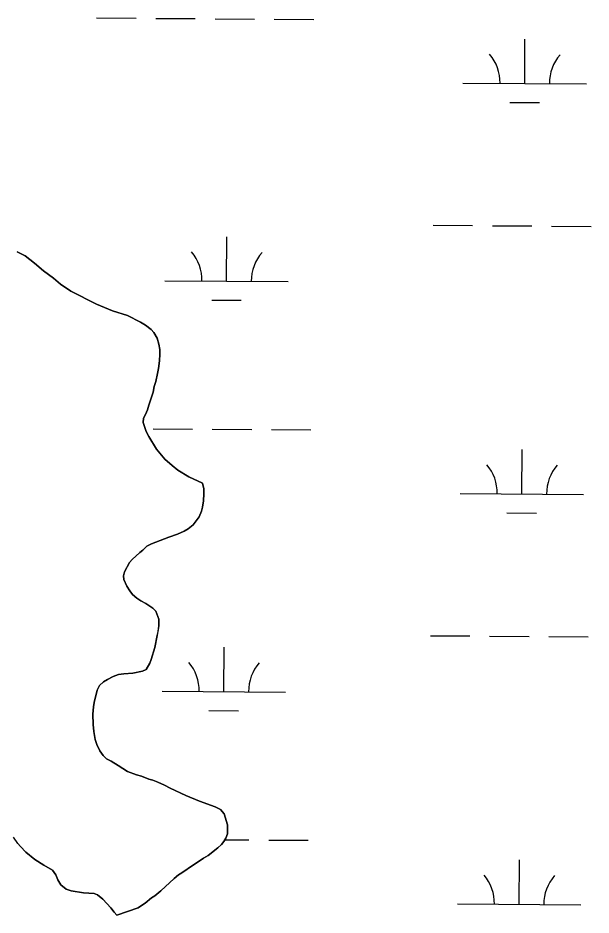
# Model space of a CAD drawing. Extents: x 3172231 to 3210228, y 940198 to 965780.
# Drawn here: x 3205894 to 3206358, y 948130 to 948857 of the extents above; entities that cross this region are included whole.
import ezdxf

# ---------------------------------------------------------------- set-up
doc = ezdxf.new("R2010")
doc.units = 0
for name, color, linetype in [('V-SITE-VEGE', 7, 'Continuous'), ('V-TOPO-SHOR', 7, 'Continuous'), ('V-WETL-SWMP', 7, 'Continuous')]:
    doc.layers.add(name, color=color, linetype=linetype)

msp = doc.modelspace()

# ---------------------------------------------------------------- linework, layer by layer
at = {"layer": 'V-SITE-VEGE'}
for p, q in [((3205893.408, 948667.498), (3205899.896, 948664.268)), ((3205899.896, 948664.268), (3205907.402, 948658.411)), ((3205907.402, 948658.411), (3205914.707, 948652.142)), ((3205914.707, 948652.142), (3205922.618, 948646.283)), ((3205922.618, 948646.283), (3205928.502, 948641.228)), ((3205928.502, 948641.228), (3205936.819, 948635.776)), ((3205936.819, 948635.776), (3205957.707, 948625.08)), ((3205957.707, 948625.08), (3205970.683, 948619.837)), ((3205970.683, 948619.837), (3205982.641, 948615.808)), ((3205982.641, 948615.808), (3205993.389, 948610.561)), ((3205993.389, 948610.561), (3205997.444, 948608.139)), ((3205997.444, 948608.139), (3206001.909, 948604.704)), ((3206001.909, 948604.704), (3206004.141, 948602.277)), ((3206004.141, 948602.277), (3206006.785, 948597.622)), ((3206006.785, 948597.622), (3206008.21, 948592.762)), ((3206008.21, 948592.762), (3206008.829, 948588.308)), ((3206009.038, 948584.66), (3206008.643, 948579.19)), ((3206008.829, 948588.308), (3206009.038, 948584.66)), ((3206008.643, 948579.19), (3206007.844, 948572.909)), ((3206007.041, 948568.856), (3206005.636, 948562.575)), ((3206007.844, 948572.909), (3206007.041, 948568.856)), ((3206005.636, 948562.575), (3206004.426, 948558.317)), ((3206003.424, 948553.856), (3206002.216, 948549.801)), ((3206004.426, 948558.317), (3206003.424, 948553.856)), ((3206002.216, 948549.801), (3206000, 948543.317)), ((3205998.994, 948539.467), (3205997.383, 948535.615)), ((3206000, 948543.317), (3205998.994, 948539.467)), ((3205995.564, 948532.776), (3205995.367, 948529.129)), ((3205997.383, 948535.615), (3205995.564, 948532.776)), ((3205995.367, 948529.129), (3205997.813, 948521.84)), ((3205997.813, 948521.84), (3206000.049, 948517.996)), ((3206000.049, 948517.996), (3206006.349, 948507.676)), ((3206006.349, 948507.676), (3206013.05, 948499.586)), ((3206013.05, 948499.586), (3206018.936, 948494.329)), ((3206018.936, 948494.329), (3206023.603, 948490.491)), ((3206023.603, 948490.491), (3206032.322, 948485.238)), ((3206032.322, 948485.238), (3206043.475, 948479.991)), ((3206043.475, 948479.991), (3206044.698, 948475.539)), ((3206044.698, 948475.539), (3206044.706, 948471.488)), ((3206044.706, 948471.488), (3206044.313, 948465.612)), ((3206043.512, 948460.545), (3206042.709, 948457.303)), ((3206044.313, 948465.612), (3206043.512, 948460.545)), ((3206040.892, 948452.843), (3206036.045, 948446.148)), ((3206042.709, 948457.303), (3206040.892, 948452.843)), ((3206036.045, 948446.148), (3206031.795, 948443.101)), ((3206023.296, 948438.83), (3206016.21, 948436.385)), ((3206028.557, 948441.272), (3206023.296, 948438.83)), ((3206031.795, 948443.101), (3206028.557, 948441.272)), ((3206002.243, 948430.888), (3205998.396, 948428.857)), ((3206009.327, 948433.536), (3206002.243, 948430.888)), ((3206016.21, 948436.385), (3206009.327, 948433.536)), ((3205992.734, 948423.982), (3205986.465, 948418.299)), ((3205995.163, 948425.811), (3205992.734, 948423.982)), ((3205998.396, 948428.857), (3205995.163, 948425.811)), ((3205984.443, 948415.661), (3205980.204, 948408.158)), ((3205986.465, 948418.299), (3205984.443, 948415.661)), ((3205980.204, 948408.158), (3205979.604, 948404.916)), ((3205979.604, 948404.916), (3205979.811, 948401.876)), ((3205979.811, 948401.876), (3205982.049, 948396.613)), ((3205982.049, 948396.613), (3205984.488, 948392.771)), ((3205984.488, 948392.771), (3205986.723, 948389.736)), ((3205986.723, 948389.736), (3205990.172, 948386.905)), ((3205990.172, 948386.905), (3205993.62, 948384.683)), ((3205993.62, 948384.683), (3205997.675, 948382.463)), ((3205997.675, 948382.463), (3206003.154, 948378.625)), ((3206003.154, 948378.625), (3206005.589, 948376.199)), ((3206005.589, 948376.199), (3206008.032, 948369.923)), ((3206008.245, 948364.453), (3206007.442, 948359.792)), ((3206008.032, 948369.923), (3206008.245, 948364.453)), ((3206007.442, 948359.792), (3206006.64, 948356.55)), ((3206006.64, 948356.55), (3206004.835, 948346.822)), ((3206004.835, 948346.822), (3206002.017, 948337.094)), ((3206002.017, 948337.094), (3206000.807, 948334.255)), ((3205997.78, 948328.984), (3205994.946, 948327.559)), ((3206000.807, 948334.255), (3205997.78, 948328.984)), ((3205966.595, 948321.021), (3205963.156, 948318.99)), ((3205971.049, 948323.26), (3205966.595, 948321.021)), ((3205975.504, 948324.888), (3205971.049, 948323.26)), ((3205979.755, 948325.504), (3205975.504, 948324.888)), ((3205987.046, 948326.127), (3205979.755, 948325.504)), ((3205994.946, 948327.559), (3205987.046, 948326.127)), ((3205959.921, 948315.944), (3205958.104, 948312.295)), ((3205963.156, 948318.99), (3205959.921, 948315.944)), ((3205958.104, 948312.295), (3205955.694, 948302.364)), ((3205955.694, 948302.364), (3205955.091, 948298.717)), ((3205955.091, 948298.717), (3205954.698, 948292.841)), ((3205954.698, 948292.841), (3205954.917, 948284.331)), ((3205954.917, 948284.331), (3205955.333, 948278.863)), ((3205955.333, 948278.863), (3205956.562, 948272.181)), ((3205956.562, 948272.181), (3205957.987, 948268.334)), ((3205957.987, 948268.334), (3205960.429, 948263.071)), ((3205960.429, 948263.071), (3205962.866, 948259.43)), ((3205962.866, 948259.43), (3205965.706, 948256.599)), ((3205965.706, 948256.599), (3205969.36, 948254.783)), ((3205969.36, 948254.783), (3205975.24, 948251.35)), ((3205975.24, 948251.35), (3205982.744, 948246.3)), ((3205982.744, 948246.3), (3205990.043, 948243.681)), ((3205990.043, 948243.681), (3205994.096, 948242.47)), ((3205994.096, 948242.47), (3205999.975, 948240.256)), ((3205999.975, 948240.256), (3206003.217, 948239.253)), ((3206003.217, 948239.253), (3206007.272, 948237.637)), ((3206007.272, 948237.637), (3206012.749, 948235.216)), ((3206012.749, 948235.216), (3206017.41, 948232.793)), ((3206017.41, 948232.793), (3206029.985, 948226.944)), ((3206029.985, 948226.944), (3206041.132, 948222.306)), ((3206041.132, 948222.306), (3206053.905, 948217.671)), ((3206053.905, 948217.671), (3206058.165, 948215.654)), ((3206058.165, 948215.654), (3206061.006, 948212.012)), ((3206061.006, 948212.012), (3206063.658, 948203.104)), ((3206063.658, 948203.104), (3206063.867, 948199.255)), ((3206063.867, 948199.255), (3206063.67, 948195.811)), ((3205893.924, 948187.991), (3205890.266, 948193.048)), ((3206062.462, 948192.366), (3206060.846, 948189.728)), ((3206063.67, 948195.811), (3206062.462, 948192.366)), ((3205895.953, 948185.562), (3205893.924, 948187.991)), ((3205900.418, 948180.911), (3205895.953, 948185.562)), ((3206055.994, 948184.45), (3206048.105, 948178.157)), ((3206058.825, 948187.293), (3206055.994, 948184.45)), ((3206060.846, 948189.728), (3206058.825, 948187.293)), ((3205907.52, 948175.05), (3205900.418, 948180.911)), ((3206044.261, 948176.123), (3206040.012, 948173.076)), ((3206048.105, 948178.157), (3206044.261, 948176.123)), ((3205915.026, 948170.405), (3205907.52, 948175.05)), ((3205921.922, 948166.367), (3205915.026, 948170.405)), ((3206036.168, 948170.839), (3206026.659, 948164.339)), ((3206040.012, 948173.076), (3206036.168, 948170.839)), ((3205924.765, 948162.725), (3205921.922, 948166.367)), ((3205926.19, 948158.674), (3205924.765, 948162.725)), ((3206024.027, 948162.715), (3206020.589, 948159.67)), ((3206026.659, 948164.339), (3206024.027, 948162.715)), ((3205928.627, 948154.629), (3205926.19, 948158.674)), ((3205933.092, 948150.992), (3205928.627, 948154.629)), ((3206020.589, 948159.67), (3206009.873, 948149.52)), ((3205937.147, 948149.579), (3205933.092, 948150.992)), ((3205947.076, 948147.98), (3205937.147, 948149.579)), ((3205955.585, 948147.39), (3205947.076, 948147.98)), ((3205958.424, 948146.38), (3205955.585, 948147.39)), ((3205962.683, 948142.946), (3205958.424, 948146.38)), ((3206009.873, 948149.52), (3206004.817, 948145.659)), ((3205969.182, 948135.868), (3205962.683, 948142.946)), ((3205997.131, 948139.568), (3205994.094, 948137.74)), ((3206002.185, 948144.035), (3205997.131, 948139.568)), ((3206004.817, 948145.659), (3206002.185, 948144.035)), ((3205972.024, 948132.226), (3205969.182, 948135.868)), ((3205974.054, 948130.002), (3205972.024, 948132.226)), ((3205991.464, 948135.911), (3205974.054, 948130.002)), ((3205994.094, 948137.74), (3205991.464, 948135.911))]:
    msp.add_line(p, q, dxfattribs=at)
at = {"layer": 'V-TOPO-SHOR'}
for points in [[(3205893.408, 948667.498), (3205899.896, 948664.268), (3205907.402, 948658.409), (3205914.707, 948652.142), (3205922.618, 948646.283), (3205928.504, 948641.228), (3205936.819, 948635.776), (3205957.707, 948625.08), (3205970.683, 948619.837), (3205982.641, 948615.808), (3205993.389, 948610.561), (3205997.444, 948608.139), (3206001.909, 948604.702), (3206004.141, 948602.277)], [(3206004.141, 948602.277), (3206006.785, 948597.622), (3206008.21, 948592.762), (3206008.829, 948588.308), (3206009.038, 948584.66), (3206008.643, 948579.19), (3206007.844, 948572.909), (3206007.041, 948568.856), (3206005.636, 948562.575), (3206004.428, 948558.317), (3206003.424, 948553.858), (3206002.216, 948549.803), (3206000, 948543.317), (3205998.994, 948539.467), (3205997.383, 948535.615), (3205995.564, 948532.774), (3205995.367, 948529.129), (3205997.813, 948521.84), (3206000.049, 948517.996), (3206006.349, 948507.676), (3206013.05, 948499.584), (3206018.936, 948494.329), (3206023.601, 948490.489), (3206032.322, 948485.238), (3206043.475, 948479.993), (3206044.698, 948475.539), (3206044.706, 948471.488), (3206044.313, 948465.612), (3206043.512, 948460.545), (3206042.709, 948457.303), (3206040.892, 948452.843), (3206036.045, 948446.148), (3206031.795, 948443.101), (3206028.557, 948441.272), (3206023.296, 948438.83), (3206016.21, 948436.385), (3206009.327, 948433.536), (3206002.243, 948430.888), (3205998.396, 948428.857), (3205995.163, 948425.811), (3205992.734, 948423.982), (3205986.465, 948418.299), (3205984.443, 948415.661), (3205980.204, 948408.158), (3205979.604, 948404.916), (3205979.811, 948401.876), (3205982.049, 948396.615), (3205984.488, 948392.771), (3205986.723, 948389.736), (3205990.172, 948386.905), (3205993.62, 948384.683), (3205997.675, 948382.463), (3206003.154, 948378.625), (3206005.589, 948376.199), (3206008.032, 948369.923), (3206008.245, 948364.453), (3206007.442, 948359.792), (3206006.64, 948356.55), (3206004.835, 948346.822), (3206002.017, 948337.094), (3206000.807, 948334.255), (3205997.78, 948328.984), (3205994.946, 948327.559), (3205987.046, 948326.127), (3205979.755, 948325.504), (3205975.504, 948324.888), (3205971.049, 948323.26), (3205966.595, 948321.021), (3205963.156, 948318.99), (3205959.921, 948315.944), (3205958.104, 948312.295), (3205955.694, 948302.364), (3205955.091, 948298.717), (3205954.698, 948292.841), (3205954.917, 948284.331), (3205955.333, 948278.863), (3205956.562, 948272.181), (3205957.987, 948268.334), (3205960.429, 948263.071), (3205962.866, 948259.43), (3205965.706, 948256.599), (3205969.358, 948254.783), (3205975.24, 948251.35), (3205982.744, 948246.3), (3205990.043, 948243.681), (3205994.096, 948242.472), (3205999.975, 948240.256), (3206003.217, 948239.251), (3206007.272, 948237.637), (3206012.747, 948235.216), (3206017.41, 948232.793), (3206029.983, 948226.944), (3206041.132, 948222.306), (3206053.905, 948217.671), (3206058.163, 948215.654), (3206061.006, 948212.012), (3206063.658, 948203.104), (3206063.867, 948199.255), (3206063.67, 948195.811), (3206062.462, 948192.366), (3206060.846, 948189.728)], [(3206060.846, 948189.728), (3206058.825, 948187.293), (3206055.994, 948184.45), (3206048.105, 948178.157), (3206044.261, 948176.123), (3206040.012, 948173.076), (3206036.168, 948170.839), (3206026.659, 948164.339), (3206024.027, 948162.715), (3206020.591, 948159.67), (3206009.873, 948149.52), (3206004.817, 948145.659), (3206002.185, 948144.033), (3205997.131, 948139.568), (3205994.094, 948137.74), (3205991.464, 948135.911), (3205974.054, 948130.002), (3205972.024, 948132.226), (3205969.182, 948135.868), (3205962.683, 948142.946), (3205958.424, 948146.38), (3205955.585, 948147.39), (3205947.076, 948147.98), (3205937.147, 948149.581), (3205933.092, 948150.992), (3205928.627, 948154.629), (3205926.19, 948158.676), (3205924.765, 948162.725), (3205921.922, 948166.367), (3205915.024, 948170.405), (3205907.52, 948175.05), (3205900.418, 948180.911), (3205895.953, 948185.562), (3205893.924, 948187.989), (3205890.266, 948193.048)]]:
    msp.add_lwpolyline(points, dxfattribs=at)
at = {"layer": 'V-WETL-SWMP'}
for p, q in [((3205957.677, 948857.108), (3205989.676, 948856.89)), ((3206005.675, 948856.781), (3206037.675, 948856.563)), ((3206053.674, 948856.455), (3206085.674, 948856.237)), ((3206101.673, 948856.128), (3206133.672, 948855.91)), ((3206304.639, 948804.003), (3206304.884, 948840.002)), ((3206254.64, 948804.343), (3206354.638, 948803.663)), ((3206292.534, 948788.654), (3206316.534, 948788.491)), ((3206230.447, 948689.073), (3206262.446, 948688.856)), ((3206278.446, 948688.747), (3206310.445, 948688.529)), ((3206326.445, 948688.42), (3206358.444, 948688.202)), ((3206063.071, 948643.782), (3206063.316, 948679.781)), ((3205899.896, 948664.269), (3205893.407, 948667.498)), ((3205907.402, 948658.408), (3205899.896, 948664.269)), ((3205914.707, 948652.142), (3205907.402, 948658.408)), ((3205922.619, 948646.283), (3205914.707, 948652.142)), ((3205928.504, 948641.229), (3205922.619, 948646.283)), ((3205936.82, 948635.776), (3205928.504, 948641.229)), ((3206013.072, 948644.122), (3206113.07, 948643.441)), ((3205957.706, 948625.079), (3205936.82, 948635.776)), ((3206050.966, 948628.433), (3206074.966, 948628.269)), ((3205970.682, 948619.837), (3205957.706, 948625.079)), ((3205982.642, 948615.808), (3205970.682, 948619.837)), ((3205993.389, 948610.562), (3205982.642, 948615.808)), ((3205997.445, 948608.139), (3205993.389, 948610.562)), ((3206001.908, 948604.703), (3205997.445, 948608.139)), ((3206004.141, 948602.277), (3206001.908, 948604.703)), ((3206006.784, 948597.622), (3206004.141, 948602.277)), ((3206008.211, 948592.763), (3206006.784, 948597.622)), ((3206008.828, 948588.308), (3206008.211, 948592.763)), ((3206008.642, 948579.191), (3206009.037, 948584.661)), ((3206009.037, 948584.661), (3206008.828, 948588.308)), ((3206007.844, 948572.909), (3206008.642, 948579.191)), ((3206005.636, 948562.574), (3206007.042, 948568.856)), ((3206007.042, 948568.856), (3206007.844, 948572.909)), ((3206004.428, 948558.317), (3206005.636, 948562.574)), ((3206002.216, 948549.804), (3206003.424, 948553.858)), ((3206003.424, 948553.858), (3206004.428, 948558.317)), ((3206000, 948543.318), (3206002.216, 948549.804)), ((3205997.382, 948535.614), (3205998.995, 948539.467)), ((3205998.995, 948539.467), (3206000, 948543.318)), ((3205995.368, 948529.128), (3205995.564, 948532.775)), ((3205995.564, 948532.775), (3205997.382, 948535.614)), ((3205997.813, 948521.84), (3205995.368, 948529.128)), ((3206000.049, 948517.995), (3205997.813, 948521.84)), ((3206006.349, 948507.675), (3206000.049, 948517.995)), ((3206003.411, 948524.114), (3206035.41, 948523.896)), ((3206051.41, 948523.787), (3206083.409, 948523.569)), ((3206099.409, 948523.461), (3206131.408, 948523.243)), ((3206013.05, 948499.585), (3206006.349, 948507.675)), ((3206302.375, 948471.336), (3206302.62, 948507.335)), ((3206018.935, 948494.329), (3206013.05, 948499.585)), ((3206023.601, 948490.489), (3206018.935, 948494.329)), ((3206032.322, 948485.239), (3206023.601, 948490.489)), ((3206043.474, 948479.993), (3206032.322, 948485.239)), ((3206044.698, 948475.539), (3206043.474, 948479.993)), ((3206044.706, 948471.487), (3206044.698, 948475.539)), ((3206044.312, 948465.612), (3206044.706, 948471.487)), ((3206252.376, 948471.676), (3206352.373, 948470.995)), ((3206042.708, 948457.303), (3206043.512, 948460.546)), ((3206043.512, 948460.546), (3206044.312, 948465.612)), ((3206036.044, 948446.148), (3206040.893, 948452.842)), ((3206040.893, 948452.842), (3206042.708, 948457.303)), ((3206290.27, 948455.987), (3206314.269, 948455.823)), ((3206031.796, 948443.101), (3206036.044, 948446.148)), ((3206016.21, 948436.386), (3206023.295, 948438.83)), ((3206023.295, 948438.83), (3206028.558, 948441.272)), ((3206028.558, 948441.272), (3206031.796, 948443.101)), ((3205998.397, 948428.856), (3206002.242, 948430.889)), ((3206002.242, 948430.889), (3206009.327, 948433.537)), ((3206009.327, 948433.537), (3206016.21, 948436.386)), ((3205986.465, 948418.299), (3205992.734, 948423.983)), ((3205992.734, 948423.983), (3205995.162, 948425.811)), ((3205995.162, 948425.811), (3205998.397, 948428.856)), ((3205980.205, 948408.158), (3205984.444, 948415.662)), ((3205984.444, 948415.662), (3205986.465, 948418.299)), ((3205979.603, 948404.916), (3205980.205, 948408.158)), ((3205979.811, 948401.877), (3205979.603, 948404.916)), ((3205982.05, 948396.614), (3205979.811, 948401.877)), ((3205984.488, 948392.77), (3205982.05, 948396.614)), ((3205986.723, 948389.736), (3205984.488, 948392.77)), ((3205990.172, 948386.906), (3205986.723, 948389.736)), ((3205993.62, 948384.684), (3205990.172, 948386.906)), ((3205997.676, 948382.464), (3205993.62, 948384.684)), ((3206003.153, 948378.625), (3205997.676, 948382.464)), ((3206005.589, 948376.199), (3206003.153, 948378.625)), ((3206008.032, 948369.924), (3206005.589, 948376.199)), ((3206007.443, 948359.793), (3206008.245, 948364.454)), ((3206008.245, 948364.454), (3206008.032, 948369.924)), ((3206006.639, 948356.551), (3206007.443, 948359.793)), ((3206004.835, 948346.823), (3206006.639, 948356.551)), ((3206228.182, 948356.406), (3206260.182, 948356.188)), ((3206276.181, 948356.079), (3206308.181, 948355.862)), ((3206324.18, 948355.753), (3206356.18, 948355.535)), ((3206002.017, 948337.094), (3206004.835, 948346.823)), ((3206060.806, 948311.114), (3206061.051, 948347.114)), ((3206000.807, 948334.255), (3206002.017, 948337.094)), ((3205994.945, 948327.559), (3205997.779, 948328.983)), ((3205997.779, 948328.983), (3206000.807, 948334.255)), ((3205963.156, 948318.99), (3205966.596, 948321.022)), ((3205966.596, 948321.022), (3205971.049, 948323.259)), ((3205971.049, 948323.259), (3205975.503, 948324.888)), ((3205975.503, 948324.888), (3205979.756, 948325.504)), ((3205979.756, 948325.504), (3205987.047, 948326.126)), ((3205987.047, 948326.126), (3205994.945, 948327.559)), ((3205958.105, 948312.295), (3205959.921, 948315.945)), ((3205959.921, 948315.945), (3205963.156, 948318.99)), ((3205955.693, 948302.364), (3205958.105, 948312.295)), ((3206010.807, 948311.455), (3206110.805, 948310.774)), ((3205955.092, 948298.716), (3205955.693, 948302.364)), ((3205954.698, 948292.84), (3205955.092, 948298.716)), ((3205954.917, 948284.332), (3205954.698, 948292.84)), ((3206048.702, 948295.765), (3206072.701, 948295.602)), ((3205955.333, 948278.863), (3205954.917, 948284.332)), ((3205956.561, 948272.181), (3205955.333, 948278.863)), ((3205957.987, 948268.334), (3205956.561, 948272.181)), ((3205960.428, 948263.072), (3205957.987, 948268.334)), ((3205962.866, 948259.43), (3205960.428, 948263.072)), ((3205965.707, 948256.599), (3205962.866, 948259.43)), ((3205969.357, 948254.783), (3205965.707, 948256.599)), ((3205975.239, 948251.351), (3205969.357, 948254.783)), ((3205982.744, 948246.301), (3205975.239, 948251.351)), ((3205990.042, 948243.681), (3205982.744, 948246.301)), ((3205994.096, 948242.473), (3205990.042, 948243.681)), ((3205999.975, 948240.256), (3205994.096, 948242.473)), ((3206003.218, 948239.25), (3205999.975, 948240.256)), ((3206007.273, 948237.637), (3206003.218, 948239.25)), ((3206012.747, 948235.216), (3206007.273, 948237.637)), ((3206017.411, 948232.794), (3206012.747, 948235.216)), ((3206029.982, 948226.944), (3206017.411, 948232.794)), ((3206041.133, 948222.306), (3206029.982, 948226.944)), ((3206053.905, 948217.671), (3206041.133, 948222.306)), ((3206058.163, 948215.653), (3206053.905, 948217.671)), ((3206061.006, 948212.012), (3206058.163, 948215.653)), ((3206063.657, 948203.104), (3206061.006, 948212.012)), ((3206063.867, 948199.255), (3206063.657, 948203.104)), ((3206063.671, 948195.811), (3206063.867, 948199.255)), ((3206060.846, 948189.728), (3206062.462, 948192.365)), ((3206061.647, 948191.035), (3206081.145, 948190.902)), ((3206062.462, 948192.365), (3206063.671, 948195.811)), ((3206097.144, 948190.793), (3206129.143, 948190.575)), ((3205893.923, 948187.989), (3205895.953, 948185.562)), ((3205895.953, 948185.562), (3205900.419, 948180.911)), ((3206048.106, 948178.156), (3206055.995, 948184.451)), ((3206055.995, 948184.451), (3206058.825, 948187.293)), ((3206058.825, 948187.293), (3206060.846, 948189.728)), ((3205900.419, 948180.911), (3205907.521, 948175.05)), ((3206040.012, 948173.076), (3206044.261, 948176.123)), ((3206044.261, 948176.123), (3206048.106, 948178.156)), ((3205907.521, 948175.05), (3205915.025, 948170.405)), ((3205915.025, 948170.405), (3205921.921, 948166.367)), ((3206026.659, 948164.34), (3206036.168, 948170.84)), ((3206036.168, 948170.84), (3206040.012, 948173.076)), ((3206300.11, 948138.668), (3206300.355, 948174.668)), ((3205921.921, 948166.367), (3205924.764, 948162.726)), ((3205924.764, 948162.726), (3205926.19, 948158.677)), ((3206020.59, 948159.669), (3206024.028, 948162.714)), ((3206024.028, 948162.714), (3206026.659, 948164.34)), ((3205926.19, 948158.677), (3205928.628, 948154.63)), ((3205928.628, 948154.63), (3205933.092, 948150.992)), ((3206009.873, 948149.519), (3206020.59, 948159.669)), ((3205933.092, 948150.992), (3205937.146, 948149.582)), ((3205937.146, 948149.582), (3205947.076, 948147.98)), ((3205947.076, 948147.98), (3205955.585, 948147.389)), ((3205955.585, 948147.389), (3205958.424, 948146.381)), ((3205958.424, 948146.381), (3205962.684, 948142.946)), ((3206004.816, 948145.66), (3206009.873, 948149.519)), ((3205962.684, 948142.946), (3205969.181, 948135.868)), ((3205994.094, 948137.739), (3205997.13, 948139.568)), ((3205997.13, 948139.568), (3206002.186, 948144.034)), ((3206002.186, 948144.034), (3206004.816, 948145.66)), ((3205969.181, 948135.868), (3205972.024, 948132.227)), ((3205972.024, 948132.227), (3205974.054, 948130.002)), ((3205974.054, 948130.002), (3205991.464, 948135.911)), ((3205991.464, 948135.911), (3205994.094, 948137.739)), ((3206250.111, 948139.009), (3206350.109, 948138.328))]:
    msp.add_line(p, q, dxfattribs=at)
for centre, start, end in [((3206249.401, 948804.854), 358.838165, 40.381824), ((3206359.884, 948804.102), 138.838162, 180.381821), ((3206007.832, 948644.633), 358.838165, 40.381824), ((3206118.316, 948643.88), 138.838162, 180.381821), ((3206247.136, 948472.187), 358.838165, 40.381824), ((3206357.619, 948471.435), 138.838162, 180.381821), ((3206005.568, 948311.965), 358.838165, 40.381824), ((3206116.051, 948311.213), 138.838162, 180.381821), ((3206244.872, 948139.519), 358.838165, 40.381824), ((3206355.355, 948138.767), 138.838162, 180.381821)]:
    msp.add_arc(centre, 35.246, start, end, dxfattribs=at)

doc.saveas('drawing.dxf')
